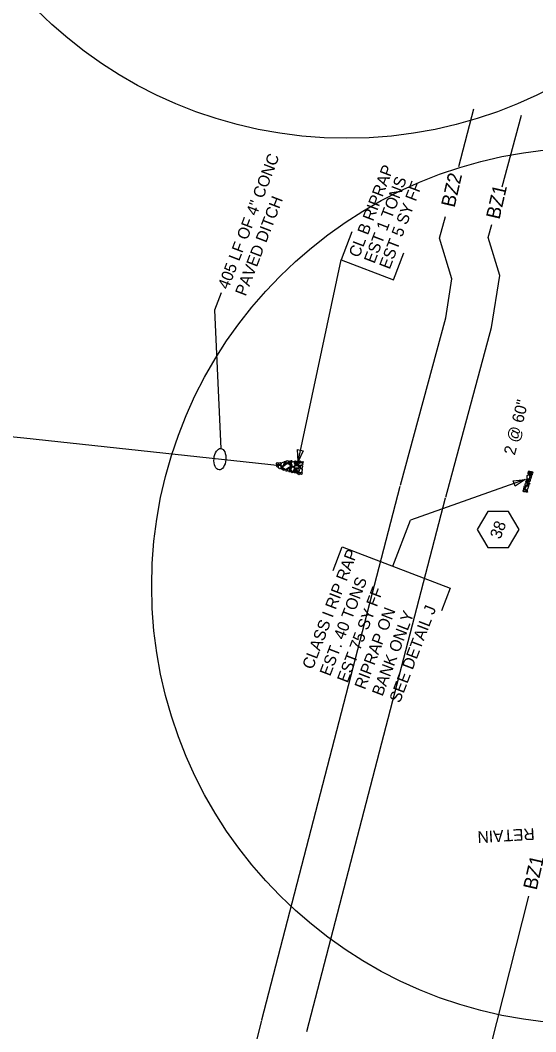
# Model space of a CAD drawing. Extents: x 2384780 to 2405432, y 547869 to 573706.
# Drawn here: x 2395854.9 to 2396075.8, y 557093.2 to 557527 of the extents above; entities that cross this region are included whole.
import ezdxf

# ---------------------------------------------------------------- set-up
doc = ezdxf.new("R2010")
doc.units = 0
for name, color, linetype in [('Old_Level_18', 7, 'Continuous'), ('Old_Level_20', 7, 'Continuous'), ('Old_Level_5', 7, 'Continuous'), ('Old_Level_63', 7, 'Continuous'), ('Prop Buffer Zone 1', 7, 'Continuous'), ('Prop Buffer Zone 2', 7, 'Continuous'), ('Prop Drainage Box Number Symbol CELL', 7, 'Continuous'), ('Prop Erosion Rip Rap Class B Label', 7, 'Continuous')]:
    doc.layers.add(name, color=color, linetype=linetype)

msp = doc.modelspace()

# ---------------------------------------------------------------- linework, layer by layer
at = {"layer": 'Old_Level_18'}
for p, q in [((2395796.12, 557354.37), (2395856.45, 557347.88)), ((2395856.45, 557347.88), (2395966.35, 557336.06))]:
    msp.add_line(p, q, dxfattribs=at)
msp.add_lwpolyline([(2395940.99, 557410.09), (2395938.15, 557402.68), (2395940.86, 557343.34)], dxfattribs=at)
msp.add_ellipse((2395940.48, 557338.74), major_axis=(0.38, 4.6), ratio=0.548538, dxfattribs=at)
at = {"layer": 'Old_Level_20'}
for points in [[(2396073.06, 557333.81), (2396073.17, 557333.48), (2396073.1, 557333.04), (2396072.84, 557332.85), (2396072.55, 557332.94), (2396072.68, 557333.53), (2396072.85, 557333.79), (2396073.06, 557333.81)], [(2396073.24, 557332.78), (2396073.25, 557333.1), (2396073.49, 557333.45), (2396073.87, 557333.51), (2396074, 557333.34), (2396073.8, 557332.77), (2396073.42, 557332.72), (2396073.24, 557332.78)], [(2396073.83, 557332.61), (2396073.82, 557332.93), (2396074.06, 557333.28), (2396074.45, 557333.35), (2396074.58, 557333.18), (2396074.38, 557332.61), (2396074, 557332.54), (2396073.83, 557332.61)], [(2396071.22, 557327.54), (2396071.25, 557327.95), (2396071.45, 557328.52), (2396072.02, 557328.56), (2396072.25, 557328.31), (2396071.88, 557327.53), (2396071.49, 557327.43), (2396071.22, 557327.54)], [(2396071.52, 557328.86), (2396071.59, 557329.08), (2396071.74, 557329.5), (2396072.07, 557329.51), (2396072.24, 557329.44), (2396072.04, 557328.88), (2396071.73, 557328.68), (2396071.52, 557328.86)], [(2396072.69, 557329.63), (2396072.39, 557329.5), (2396071.92, 557329.6), (2396071.77, 557329.85), (2396071.85, 557330.06), (2396072.51, 557330.02), (2396072.65, 557329.85), (2396072.69, 557329.63)], [(2396073, 557328.87), (2396072.75, 557328.75), (2396072.27, 557328.84), (2396072.12, 557329.1), (2396072.2, 557329.31), (2396072.82, 557329.26), (2396072.96, 557329.09), (2396073, 557328.87)], [(2396072.19, 557330.23), (2396072.16, 557330.67), (2396072.21, 557331.7), (2396072.84, 557332.03), (2396073.33, 557331.8), (2396073.2, 557330.58), (2396072.72, 557330.15), (2396072.31, 557330.19)], [(2396073.25, 557328.19), (2396073, 557328.03), (2396072.5, 557328.1), (2396072.36, 557328.38), (2396072.46, 557328.55), (2396073.06, 557328.53), (2396073.21, 557328.41), (2396073.25, 557328.19)], [(2396073.31, 557332.32), (2396073.06, 557332.16), (2396072.56, 557332.23), (2396072.41, 557332.51), (2396072.51, 557332.67), (2396073.1, 557332.67), (2396073.26, 557332.54), (2396073.31, 557332.32)], [(2396073.37, 557330.04), (2396073.47, 557329.8), (2396073.44, 557329.37), (2396073.16, 557329.16), (2396072.85, 557329.26), (2396072.99, 557329.85), (2396073.19, 557330.1), (2396073.37, 557330.04)], [(2396073.09, 557330.17), (2396073.11, 557330.48), (2396073.24, 557330.96), (2396073.6, 557330.94), (2396073.82, 557330.79), (2396073.53, 557330.22), (2396073.25, 557330.08), (2396073.09, 557330.17)], [(2396073.25, 557330.98), (2396073.24, 557331.31), (2396073.48, 557331.66), (2396073.87, 557331.72), (2396074, 557331.55), (2396073.8, 557330.99), (2396073.42, 557330.92), (2396073.25, 557330.98)], [(2396074.26, 557332.05), (2396074.05, 557331.93), (2396073.48, 557331.96), (2396073.35, 557332.25), (2396073.45, 557332.41), (2396074.09, 557332.42), (2396074.24, 557332.3), (2396074.26, 557332.05)], [(2396071.64, 557324.78), (2396071.29, 557324.71), (2396070.66, 557324.7), (2396070.38, 557325.17), (2396070.51, 557325.55), (2396071.43, 557325.42), (2396071.64, 557325.14), (2396071.64, 557324.78)], [(2396071.22, 557326.4), (2396071.21, 557326.17), (2396071.26, 557325.63), (2396070.92, 557325.55), (2396070.75, 557325.62), (2396070.69, 557326.28), (2396070.94, 557326.51), (2396071.22, 557326.4)], [(2396070.8, 557326.59), (2396070.79, 557326.91), (2396071.03, 557327.26), (2396071.42, 557327.32), (2396071.55, 557327.15), (2396071.35, 557326.59), (2396070.97, 557326.52), (2396070.8, 557326.59)], [(2396071.3, 557325.75), (2396071.36, 557326.25), (2396071.7, 557327.21), (2396072.46, 557327.3), (2396072.78, 557326.98), (2396072.29, 557325.84), (2396071.76, 557325.61), (2396071.3, 557325.75)], [(2396072.18, 557325.48), (2396072.18, 557325.24), (2396072.22, 557324.67), (2396071.88, 557324.63), (2396071.7, 557324.69), (2396071.67, 557325.3), (2396071.9, 557325.58), (2396072.18, 557325.48)], [(2396072.96, 557327.55), (2396072.7, 557327.4), (2396072.2, 557327.47), (2396072.07, 557327.74), (2396072.17, 557327.9), (2396072.76, 557327.9), (2396072.91, 557327.77), (2396072.96, 557327.55)]]:
    msp.add_lwpolyline(points, dxfattribs=at)
at = {"layer": 'Old_Level_5'}
for p, q in [((2395996.98, 557436.22), (2395992.38, 557424.24)), ((2395973.99, 557337.7), (2395992.38, 557424.24)), ((2395992.38, 557424.24), (2396014.86, 557415.61)), ((2396014.86, 557415.61), (2396019.32, 557427.22)), ((2396071.28, 557330.01), (2396022.16, 557312.61)), ((2396014.58, 557292.87), (2396022.16, 557312.61))]:
    msp.add_line(p, q, dxfattribs=at)
for points in [[(2395976.13, 557342.38), (2395973.99, 557337.7), (2395973.68, 557342.84)], [(2396066.15, 557329.52), (2396071.28, 557330.01), (2396066.99, 557327.17)]]:
    msp.add_lwpolyline(points, close=True, dxfattribs=at)
msp.add_lwpolyline([(2395989.03, 557291.03), (2395992.93, 557301.19), (2396039.14, 557283.45), (2396035.39, 557273.68)], dxfattribs=at)
at = {"layer": 'Old_Level_63'}
for centre in [(2395994.8, 557664.28), (2396099.2, 557284.37)]:
    msp.add_circle(centre, 187.94, dxfattribs=at)
at = {"layer": 'Prop Buffer Zone 1'}
for p, q in [((2396061.48, 557455.46), (2396069.74, 557486.24)), ((2396055.46, 557433.81), (2396057, 557439.36))]:
    msp.add_line(p, q, dxfattribs=at)
for points in [[(2396037.22, 557322.39), (2396056.88, 557395.22), (2396060.4, 557417.58), (2396055.46, 557433.81)], [(2395977.74, 557093.3), (2396037.15, 557322.11)], [(2396053.74, 557075.8), (2396072.88, 557151.29)]]:
    msp.add_lwpolyline(points, dxfattribs=at)
at = {"layer": 'Prop Buffer Zone 2'}
for p, q in [((2396042.91, 557464.29), (2396049.23, 557489.04)), ((2396034.63, 557433.56), (2396037.2, 557442.83))]:
    msp.add_line(p, q, dxfattribs=at)
for points in [[(2396017.92, 557327.6), (2396037.29, 557399.39), (2396039.93, 557416.15), (2396034.63, 557433.56)], [(2395958.38, 557098.33), (2396017.79, 557327.13)], [(2395958.31, 557098.03), (2395936.99, 557013.83)]]:
    msp.add_lwpolyline(points, dxfattribs=at)
at = {"layer": 'Prop Drainage Box Number Symbol CELL'}
msp.add_lwpolyline([(2396068.67, 557308.57), (2396064.2, 557316.32), (2396055.25, 557316.32), (2396050.77, 557308.57), (2396055.25, 557300.82), (2396064.2, 557300.82)], close=True, dxfattribs=at)
at = {"layer": 'Prop Erosion Rip Rap Class B Label'}
for points in [[(2395965.17, 557337.27), (2395965.24, 557337.04), (2395965.42, 557336.5), (2395965.11, 557336.38), (2395964.92, 557336.38), (2395964.73, 557336.97), (2395964.87, 557337.29), (2395965.17, 557337.27)], [(2395966.75, 557336.81), (2395966.43, 557336.65), (2395965.82, 557336.47), (2395965.43, 557336.85), (2395965.46, 557337.25), (2395966.37, 557337.37), (2395966.65, 557337.16), (2395966.75, 557336.81)], [(2395966.82, 557335.72), (2395966.74, 557336.22), (2395966.81, 557337.23), (2395967.52, 557337.52), (2395967.91, 557337.3), (2395967.74, 557336.07), (2395967.29, 557335.7), (2395966.82, 557335.72)], [(2395968.88, 557337.57), (2395968.68, 557337.35), (2395968.19, 557337.28), (2395967.97, 557337.52), (2395968.03, 557337.7), (2395968.61, 557337.84), (2395968.79, 557337.76), (2395968.88, 557337.57)], [(2395968.96, 557336.98), (2395968.72, 557336.78), (2395968.24, 557336.75), (2395968.02, 557336.95), (2395968.04, 557337.17), (2395968.69, 557337.31), (2395968.87, 557337.18), (2395968.96, 557336.98)], [(2395968.99, 557337), (2395968.9, 557337.41), (2395968.95, 557338.01), (2395969.48, 557338.2), (2395969.78, 557338.02), (2395969.62, 557337.17), (2395969.27, 557336.98), (2395968.99, 557337)], [(2395970.78, 557337.71), (2395970.57, 557337.5), (2395970.07, 557337.44), (2395969.87, 557337.66), (2395969.92, 557337.84), (2395970.49, 557338), (2395970.67, 557337.91), (2395970.78, 557337.71)], [(2395971, 557336.92), (2395970.8, 557336.74), (2395970.31, 557336.7), (2395970.1, 557336.91), (2395970.12, 557337.13), (2395970.73, 557337.25), (2395970.91, 557337.12), (2395971, 557336.92)], [(2395971.1, 557338.19), (2395971.27, 557337.99), (2395971.35, 557337.57), (2395971.14, 557337.29), (2395970.81, 557337.3), (2395970.78, 557337.91), (2395970.91, 557338.2), (2395971.1, 557338.19)], [(2395972.12, 557337.69), (2395972.35, 557337.21), (2395972.72, 557336.08), (2395971.96, 557335.5), (2395971.47, 557335.53), (2395971.16, 557336.98), (2395971.5, 557337.66), (2395972.12, 557337.82)], [(2395973.19, 557337.74), (2395972.99, 557337.52), (2395972.5, 557337.45), (2395972.28, 557337.68), (2395972.34, 557337.86), (2395972.9, 557338.02), (2395973.08, 557337.94), (2395973.19, 557337.74)], [(2395972.77, 557336.65), (2395972.68, 557336.96), (2395972.82, 557337.36), (2395973.17, 557337.53), (2395973.35, 557337.4), (2395973.3, 557336.8), (2395972.96, 557336.63), (2395972.77, 557336.65)], [(2395973.83, 557337.99), (2395974.03, 557337.71), (2395974.07, 557337.26), (2395973.87, 557337.01), (2395973.57, 557337.02), (2395973.54, 557337.63), (2395973.64, 557337.92), (2395973.83, 557337.99)], [(2395974.04, 557336.8), (2395974.47, 557337.07), (2395975.47, 557337.3), (2395975.96, 557336.78), (2395975.8, 557336.27), (2395974.58, 557336.05), (2395974.15, 557336.28), (2395973.97, 557336.81)], [(2395974.49, 557337.14), (2395974.41, 557337.44), (2395974.55, 557337.85), (2395974.9, 557338), (2395975.08, 557337.87), (2395975.03, 557337.27), (2395974.68, 557337.12), (2395974.49, 557337.14)], [(2395976.27, 557337.45), (2395976.07, 557337.23), (2395975.57, 557337.17), (2395975.36, 557337.4), (2395975.41, 557337.59), (2395975.98, 557337.74), (2395976.16, 557337.65), (2395976.27, 557337.45)], [(2395965.22, 557336.25), (2395965.28, 557336.03), (2395965.47, 557335.53), (2395965.16, 557335.35), (2395964.97, 557335.37), (2395964.75, 557336), (2395964.92, 557336.28), (2395965.22, 557336.25)], [(2395965.82, 557334.56), (2395965.68, 557334.98), (2395965.45, 557335.98), (2395965.97, 557336.47), (2395966.5, 557336.38), (2395966.7, 557335.17), (2395966.36, 557334.62), (2395965.95, 557334.55)], [(2395966.75, 557334.82), (2395966.76, 557335.05), (2395966.79, 557335.5), (2395967.11, 557335.59), (2395967.29, 557335.57), (2395967.25, 557334.98), (2395967.01, 557334.7), (2395966.75, 557334.82)], [(2395967.75, 557334.58), (2395967.55, 557334.37), (2395967.05, 557334.29), (2395966.85, 557334.54), (2395966.87, 557334.72), (2395967.48, 557334.89), (2395967.69, 557334.77), (2395967.75, 557334.58)], [(2395970.66, 557335.81), (2395970.11, 557335.15), (2395968.63, 557334.24), (2395967.58, 557334.84), (2395967.41, 557335.65), (2395969.22, 557336.83), (2395970.18, 557336.64), (2395970.79, 557335.91)], [(2395968.36, 557334.2), (2395968.12, 557334.02), (2395967.62, 557333.95), (2395967.42, 557334.15), (2395967.44, 557334.38), (2395968.08, 557334.52), (2395968.27, 557334.4), (2395968.36, 557334.2)], [(2395968.66, 557336.47), (2395968.46, 557336.26), (2395967.97, 557336.2), (2395967.75, 557336.42), (2395967.81, 557336.6), (2395968.39, 557336.76), (2395968.57, 557336.67), (2395968.66, 557336.47)], [(2395968.93, 557333.56), (2395968.87, 557333.86), (2395968.87, 557334.35), (2395969.22, 557334.43), (2395969.47, 557334.34), (2395969.35, 557333.72), (2395969.11, 557333.51), (2395968.93, 557333.56)], [(2395969.8, 557333.6), (2395969.6, 557333.9), (2395969.46, 557334.6), (2395969.79, 557334.9), (2395970.09, 557334.88), (2395970.33, 557334.04), (2395970.11, 557333.67), (2395969.8, 557333.6)], [(2395971.04, 557335), (2395970.86, 557334.79), (2395970.35, 557334.75), (2395970.14, 557334.95), (2395970.17, 557335.17), (2395970.77, 557335.32), (2395970.98, 557335.19), (2395971.04, 557335)], [(2395971.06, 557333.48), (2395970.86, 557333.27), (2395970.36, 557333.19), (2395970.16, 557333.44), (2395970.18, 557333.62), (2395970.79, 557333.8), (2395971, 557333.67), (2395971.06, 557333.48)], [(2395970.76, 557334.66), (2395970.85, 557334.44), (2395971.01, 557333.93), (2395970.67, 557333.76), (2395970.51, 557333.78), (2395970.33, 557334.4), (2395970.45, 557334.58), (2395970.76, 557334.66)], [(2395970.77, 557335.53), (2395970.67, 557335.84), (2395970.81, 557336.24), (2395971.17, 557336.4), (2395971.34, 557336.27), (2395971.3, 557335.67), (2395970.95, 557335.51), (2395970.77, 557335.53)], [(2395971.1, 557333.63), (2395971.04, 557334.17), (2395971.21, 557335.17), (2395971.84, 557335.42), (2395972.34, 557335.21), (2395972.15, 557334.02), (2395971.61, 557333.53), (2395971.1, 557333.63)], [(2395972.06, 557333.19), (2395971.86, 557332.98), (2395971.37, 557332.9), (2395971.16, 557333.15), (2395971.18, 557333.34), (2395971.79, 557333.52), (2395972, 557333.38), (2395972.06, 557333.19)], [(2395972.44, 557334.04), (2395972.5, 557333.82), (2395972.56, 557333.33), (2395972.33, 557333.13), (2395972.18, 557333.13), (2395971.99, 557333.64), (2395972.13, 557333.92), (2395972.33, 557334.02)], [(2395973.27, 557334.49), (2395973.03, 557334.28), (2395972.53, 557334.21), (2395972.33, 557334.46), (2395972.38, 557334.64), (2395972.95, 557334.79), (2395973.17, 557334.69), (2395973.27, 557334.49)], [(2395972.43, 557335.69), (2395972.84, 557335.84), (2395973.88, 557336.06), (2395974.32, 557335.54), (2395974.28, 557335.02), (2395973.07, 557334.85), (2395972.48, 557335.04), (2395972.45, 557335.57)], [(2395973.43, 557333.06), (2395973.15, 557332.88), (2395972.65, 557332.78), (2395972.48, 557333.02), (2395972.5, 557333.2), (2395973.12, 557333.39), (2395973.33, 557333.25), (2395973.43, 557333.06)], [(2395973.52, 557333.76), (2395973.33, 557333.71), (2395972.82, 557333.54), (2395972.61, 557333.86), (2395972.63, 557334.05), (2395973.29, 557334.23), (2395973.43, 557334), (2395973.52, 557333.76)], [(2395973.66, 557336.35), (2395973.48, 557336.18), (2395972.93, 557336.06), (2395972.73, 557336.3), (2395972.78, 557336.48), (2395973.39, 557336.66), (2395973.57, 557336.58), (2395973.66, 557336.35)], [(2395973.55, 557332.48), (2395973.48, 557332.79), (2395973.47, 557333.28), (2395973.82, 557333.36), (2395974.08, 557333.27), (2395973.95, 557332.64), (2395973.72, 557332.44), (2395973.55, 557332.48)], [(2395974.17, 557334.88), (2395974.32, 557334.53), (2395974.39, 557333.8), (2395974.06, 557333.53), (2395973.77, 557333.56), (2395973.61, 557334.4), (2395973.74, 557334.76), (2395974.17, 557334.88)], [(2395974.13, 557332.11), (2395974.07, 557332.42), (2395974.07, 557332.91), (2395974.41, 557332.99), (2395974.67, 557332.9), (2395974.54, 557332.27), (2395974.31, 557332.07), (2395974.13, 557332.11)], [(2395975.08, 557335.71), (2395974.87, 557335.5), (2395974.37, 557335.41), (2395974.17, 557335.66), (2395974.19, 557335.85), (2395974.81, 557336.02), (2395975.02, 557335.9), (2395975.08, 557335.71)], [(2395974.47, 557332.91), (2395974.43, 557333.42), (2395974.47, 557334.4), (2395975.21, 557334.69), (2395975.67, 557334.43), (2395975.51, 557333.24), (2395974.99, 557332.87), (2395974.47, 557332.91)], [(2395975.02, 557334.82), (2395974.98, 557335.19), (2395975.03, 557335.83), (2395975.57, 557335.99), (2395975.85, 557335.89), (2395975.67, 557334.96), (2395975.35, 557334.75), (2395975.02, 557334.82)], [(2395975.14, 557332.17), (2395975.08, 557332.48), (2395975.08, 557332.97), (2395975.42, 557333.05), (2395975.68, 557332.96), (2395975.55, 557332.33), (2395975.32, 557332.13), (2395975.14, 557332.17)]]:
    msp.add_lwpolyline(points, dxfattribs=at)

# ---------------------------------------------------------------- texts
at = {"layer": 'Old_Level_18'}
for s, p in [('405 LF OF 4" CONC', (2395944.03, 557411.23)), ('PAVED DITCH', (2395951.49, 557408.36))]:
    msp.add_text(s, height=5, rotation=69, dxfattribs=at).set_placement(p)
at = {"layer": 'Old_Level_5'}
for s, rotation, p in [('CL B RIPRAP', 69.0001, (2396000.14, 557424.86)), ('EST 1 TONS', 69.0001, (2396006.67, 557422.35)), ('EST 5 SY FF', 69.0001, (2396013.21, 557419.85)), ('2 @ 60"', 75.88, (2396066.85, 557340.17)), ('CLASS I RIP RAP', 69.0001, (2395980.22, 557248.25)), ('EST. 40 TONS', 69.0001, (2395987.69, 557245.38)), ('EST 75 SY FF', 69.0001, (2395995.16, 557242.51)), ('RIPRAP ON', 69.0001, (2396002.63, 557239.64)), ('BANK ONLY', 69.0001, (2396010.1, 557236.78)), ('SEE DETAIL J', 69.0001, (2396017.57, 557233.91)), ('RETAIN', 183.411, (2396075.2, 557180.56))]:
    msp.add_text(s, height=5, rotation=rotation, dxfattribs=at).set_placement(p)
at = {"layer": 'Prop Buffer Zone 1'}
for p in [(2396060.26, 557441.28), (2396076.18, 557153.69)]:
    msp.add_text('BZ1', height=6, rotation=77.0359, dxfattribs=at).set_placement(p)
at = {"layer": 'Prop Buffer Zone 2'}
msp.add_text('BZ2', height=6, rotation=77.0359, dxfattribs=at).set_placement((2396041.02, 557446.38))
at = {"layer": 'Prop Drainage Box Number Symbol CELL'}
msp.add_text('38', height=5, rotation=69.0001, dxfattribs=at).set_placement((2396060.63, 557304.15))

doc.saveas('drawing.dxf')
